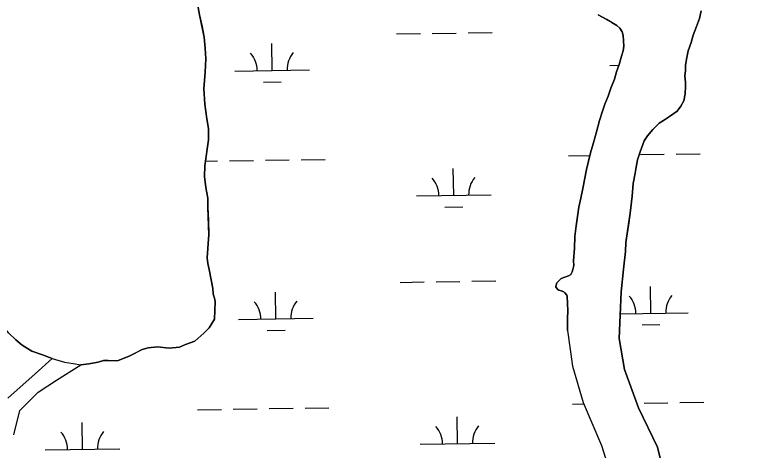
# Model space of a CAD drawing. Extents: x 3807117 to 3845308, y 337856 to 363736.
# Drawn here: x 3829157 to 3830141, y 358932 to 359516 of the extents above; entities that cross this region are included whole.
import ezdxf

# ---------------------------------------------------------------- set-up
doc = ezdxf.new("R2010")
doc.units = 0
doc.layers.add('V-TOPO-SHOR', color=7, linetype='Continuous')
doc.layers.add('V-WETL-SWMP', color=7, linetype='Continuous')

msp = doc.modelspace()

# ---------------------------------------------------------------- linework, layer by layer
at = {"layer": 'V-TOPO-SHOR'}
for points in [[(3829401.43, 359530.13), (3829403.96, 359515.54), (3829407.3, 359499.78), (3829410.23, 359485.58), (3829411.58, 359470.98), (3829412.53, 359456.77), (3829411.55, 359438.59), (3829409.82, 359416.44), (3829411.24, 359395.91), (3829413.84, 359376.19), (3829415.96, 359363.17), (3829415.73, 359348.16), (3829413.54, 359332.33), (3829410.99, 359313.33), (3829410.76, 359299.11), (3829412.51, 359284.12), (3829415.04, 359269.92), (3829415.18, 359257.67), (3829415.77, 359240.3), (3829416.38, 359220.95), (3829415.33, 359209.08), (3829414.69, 359196.43), (3829414.36, 359190.11), (3829414.84, 359182.6), (3829416.91, 359174.33), (3829419.86, 359158.17), (3829421.54, 359149.1), (3829422.41, 359142), (3829423.65, 359137.27), (3829424.48, 359134.12), (3829424.91, 359130.96)], [(3830075.55, 359520.78), (3830073.3, 359510.48), (3830069.07, 359499.76), (3830064.86, 359488.25), (3830061.81, 359478.35), (3830057.98, 359467.24), (3830056.11, 359458.13), (3830054.25, 359448.23), (3830054.33, 359440.73), (3830053.62, 359433.21), (3830054.51, 359425.32), (3830054.57, 359419.4), (3830053.89, 359409.9), (3830052.02, 359400.4), (3830048.15, 359393.24), (3830043.09, 359386.47), (3830032.9, 359379.25), (3830025.06, 359374.02), (3830019.18, 359370.4), (3830010.58, 359362), (3830003.56, 359353.63), (3829999.29, 359346.86), (3829993.53, 359332.18), (3829990.1, 359321.47), (3829988.23, 359311.57), (3829987.14, 359303.26), (3829984.53, 359289.41), (3829983.14, 359272.8), (3829980.24, 359249.85), (3829978.05, 359234.02), (3829974.76, 359210.67), (3829974.11, 359198.42), (3829971.22, 359174.68), (3829968.39, 359144.62)], [(3829896.68, 359092.84), (3829896.52, 359106.67), (3829896.5, 359109.04), (3829896.78, 359118.92), (3829896.16, 359138.67), (3829895.75, 359139.85), (3829892.95, 359143.37), (3829891.35, 359144.54), (3829887.78, 359145.69), (3829885, 359146.84), (3829883.42, 359147.61), (3829881.01, 359150.74), (3829881, 359151.93), (3829882.13, 359156.68), (3829885.64, 359160.28), (3829887.99, 359162.28), (3829892.71, 359164.31), (3829897.83, 359165.95), (3829900.96, 359167.96), (3829902.9, 359171.54), (3829903.66, 359174.31), (3829904.78, 359179.85), (3829904.71, 359186.18), (3829905.7, 359203.17), (3829906.32, 359218.59), (3829908.13, 359232.83), (3829909.96, 359245.5), (3829911.8, 359257.77), (3829914.43, 359270.04), (3829917.04, 359283.11), (3829919.29, 359294.6), (3829921.9, 359308.45), (3829924.54, 359319.54), (3829927.18, 359330.64), (3829930.99, 359342.53), (3829935.15, 359358.78), (3829939.33, 359373.84), (3829943.14, 359386.52), (3829946.58, 359396.05), (3829950.81, 359406.37), (3829954.64, 359417.08), (3829959.24, 359429.38), (3829962.29, 359439.29), (3829965.74, 359448.81), (3829968.77, 359460.3), (3829971.06, 359467.44), (3829971.78, 359473.37), (3829970.83, 359487.59), (3829969.59, 359492.71), (3829966.37, 359497.81), (3829962.38, 359501.32), (3829956.02, 359505.2), (3829949.25, 359509.07), (3829943.29, 359512.56), (3829937.72, 359515.66)], [(3829206.58, 359055.27), (3829193.97, 359060.18), (3829179.29, 359065.06), (3829166.61, 359073.1), (3829158.12, 359080.2), (3829148.54, 359089.35), (3829132.48, 359108.77), (3829127.02, 359120.1), (3829123.29, 359145.33)], [(3829968.39, 359144.62), (3829965.65, 359082.09), (3829972.83, 359040.61), (3829991.7, 358988.98), (3830016.83, 358936.45), (3830028.25, 358891.93), (3830040.38, 358816.2), (3830038.77, 358749.53), (3830046.33, 358691.4), (3830054.58, 358648.9), (3830068.98, 358610.7), (3830085.95, 358550.7), (3830096.9, 358481.19), (3830095.85, 358435.35), (3830089.08, 358366.48), (3830086.64, 358290.42)], [(3829424.91, 359130.96), (3829424.02, 359108.08), (3829417, 359096.47), (3829409.88, 359089.02), (3829397.63, 359078.33), (3829385.24, 359073.89), (3829376.98, 359070.57), (3829363.48, 359069.23), (3829347.82, 359070.95), (3829335.36, 359069.63), (3829327.08, 359067.36), (3829318.85, 359063.01), (3829310.62, 359058.66), (3829294.11, 359052.04), (3829281.6, 359052.8), (3829275.35, 359052.66), (3829268.12, 359050.41), (3829255.68, 359048.04), (3829245.29, 359046.77)], [(3829896.68, 359092.84), (3829902.97, 359045.09), (3829917.6, 358996.49), (3829941.81, 358938.73), (3829955.27, 358896.35), (3829967.49, 358816.46), (3829968.66, 358718.61), (3829972.11, 358658.3), (3829990.65, 358621.24), (3830005.19, 358576.8), (3830024.88, 358488.75), (3830026.39, 358422.15), (3830012.73, 358335.42), (3830015.19, 358273.01), (3830035.54, 358201.63), (3830055.92, 358129.21), (3830141.15, 357952.06)], [(3829206.58, 359055.27), (3829183.8, 359034.55), (3829147.14, 359001.96)], [(3829155.28, 358953.08), (3829163.43, 358985.67), (3829187.88, 359010.11), (3829212.32, 359026.41), (3829245.29, 359046.77)]]:
    msp.add_lwpolyline(points, dxfattribs=at)
at = {"layer": 'V-WETL-SWMP'}
for p, q in [((3829403.96, 359515.54), (3829401.43, 359530.13)), ((3830073.3, 359510.48), (3830075.55, 359520.77)), ((3829410.23, 359485.58), (3829403.96, 359515.54)), ((3829937.72, 359515.66), (3829943.29, 359512.56)), ((3829943.29, 359512.56), (3829956.02, 359505.2)), ((3830069.07, 359499.76), (3830073.3, 359510.48)), ((3829956.02, 359505.2), (3829962.38, 359501.32)), ((3829962.38, 359501.32), (3829966.37, 359497.81)), ((3829715.53, 359490.58), (3829747.53, 359491.06)), ((3829763.53, 359491.3), (3829795.52, 359491.78)), ((3829966.37, 359497.81), (3829969.59, 359492.71)), ((3829969.59, 359492.71), (3829970.83, 359487.59)), ((3830064.86, 359488.25), (3830069.07, 359499.76)), ((3829411.58, 359470.98), (3829410.23, 359485.58)), ((3829667.54, 359489.86), (3829699.53, 359490.34)), ((3829970.83, 359487.59), (3829971.78, 359473.37)), ((3830061.81, 359478.34), (3830064.86, 359488.25)), ((3829412.53, 359456.77), (3829411.58, 359470.98)), ((3829501.19, 359440.94), (3829500.65, 359476.93)), ((3829971.78, 359473.37), (3829971.06, 359467.44)), ((3830057.98, 359467.24), (3830061.81, 359478.34)), ((3829971.06, 359467.44), (3829968.77, 359460.3)), ((3830056.11, 359458.13), (3830057.98, 359467.24)), ((3829411.55, 359438.58), (3829412.53, 359456.77)), ((3829968.77, 359460.3), (3829965.74, 359448.81)), ((3830054.25, 359448.23), (3830056.11, 359458.13)), ((3829451.19, 359440.19), (3829551.18, 359441.69)), ((3829953.04, 359447.71), (3829965.41, 359447.89)), ((3829965.74, 359448.81), (3829962.29, 359439.29)), ((3830054.33, 359440.73), (3830054.25, 359448.23)), ((3829409.82, 359416.44), (3829411.55, 359438.58)), ((3829962.29, 359439.29), (3829959.24, 359429.38)), ((3830053.63, 359433.21), (3830054.33, 359440.73)), ((3830054.51, 359425.32), (3830053.63, 359433.21)), ((3829489.42, 359425.33), (3829513.42, 359425.69)), ((3829959.24, 359429.38), (3829954.64, 359417.08)), ((3830054.57, 359419.39), (3830054.51, 359425.32)), ((3829411.24, 359395.91), (3829409.82, 359416.44)), ((3829954.64, 359417.08), (3829950.81, 359406.37)), ((3830053.89, 359409.9), (3830054.57, 359419.39)), ((3829950.81, 359406.37), (3829946.58, 359396.05)), ((3830052.02, 359400.4), (3830053.89, 359409.9)), ((3829413.84, 359376.19), (3829411.24, 359395.91)), ((3829946.58, 359396.05), (3829943.14, 359386.52)), ((3830043.09, 359386.47), (3830048.15, 359393.24)), ((3830048.15, 359393.24), (3830052.02, 359400.4)), ((3829943.14, 359386.52), (3829939.33, 359373.84)), ((3830032.9, 359379.24), (3830043.09, 359386.47)), ((3829415.96, 359363.17), (3829413.84, 359376.19)), ((3829939.33, 359373.84), (3829935.15, 359358.78)), ((3830019.18, 359370.4), (3830025.06, 359374.02)), ((3830025.06, 359374.02), (3830032.9, 359379.24)), ((3829415.73, 359348.16), (3829415.96, 359363.17)), ((3830010.58, 359362), (3830019.18, 359370.4)), ((3829935.15, 359358.78), (3829930.99, 359342.53)), ((3829999.29, 359346.86), (3830003.56, 359353.63)), ((3830003.56, 359353.63), (3830010.58, 359362)), ((3829410.99, 359313.33), (3829415.73, 359348.16)), ((3829993.53, 359332.18), (3829999.29, 359346.86)), ((3829930.99, 359342.53), (3829927.18, 359330.64)), ((3829898.01, 359326.8), (3829926.36, 359327.22)), ((3829927.18, 359330.64), (3829921.9, 359308.45)), ((3829990.1, 359321.47), (3829993.53, 359332.18)), ((3829993.99, 359328.24), (3830025.99, 359328.71)), ((3830041.99, 359328.95), (3830073.99, 359329.43)), ((3829410.76, 359299.11), (3829410.99, 359313.33)), ((3829411.83, 359319.51), (3829428.15, 359319.76)), ((3829444.15, 359320), (3829476.14, 359320.48)), ((3829492.14, 359320.72), (3829524.14, 359321.2)), ((3829540.14, 359321.44), (3829572.13, 359321.92)), ((3829988.23, 359311.57), (3829990.1, 359321.47)), ((3829744.19, 359273.75), (3829743.65, 359309.74)), ((3829921.9, 359308.45), (3829917.05, 359283.11)), ((3829987.14, 359303.26), (3829988.23, 359311.57)), ((3829412.51, 359284.12), (3829410.76, 359299.11)), ((3829984.53, 359289.41), (3829987.14, 359303.26)), ((3829415.04, 359269.92), (3829412.51, 359284.12)), ((3829983.14, 359272.8), (3829984.53, 359289.41)), ((3829694.2, 359273), (3829794.19, 359274.49)), ((3829917.05, 359283.11), (3829914.43, 359270.04)), ((3829415.18, 359257.67), (3829415.04, 359269.92)), ((3829914.43, 359270.04), (3829911.8, 359257.77)), ((3829980.24, 359249.85), (3829983.14, 359272.8)), ((3829416.38, 359220.95), (3829415.18, 359257.67)), ((3829732.42, 359258.14), (3829756.42, 359258.5)), ((3829911.8, 359257.77), (3829908.13, 359232.83)), ((3829974.76, 359210.67), (3829980.24, 359249.85)), ((3829908.13, 359232.83), (3829906.32, 359218.59)), ((3829415.33, 359209.08), (3829416.38, 359220.95)), ((3829906.32, 359218.59), (3829905.7, 359203.18)), ((3829414.36, 359190.11), (3829415.33, 359209.08)), ((3829974.11, 359198.42), (3829974.76, 359210.67)), ((3829905.7, 359203.18), (3829904.71, 359186.18)), ((3829971.22, 359174.68), (3829974.11, 359198.42)), ((3829414.84, 359182.6), (3829414.36, 359190.11)), ((3829904.71, 359186.18), (3829904.78, 359179.85)), ((3829416.91, 359174.33), (3829414.84, 359182.6)), ((3829904.78, 359179.85), (3829903.66, 359174.31)), ((3829421.54, 359149.1), (3829416.91, 359174.33)), ((3829897.83, 359165.95), (3829892.71, 359164.31)), ((3829900.97, 359167.96), (3829897.83, 359165.95)), ((3829902.9, 359171.54), (3829900.97, 359167.96)), ((3829903.66, 359174.31), (3829902.9, 359171.54)), ((3829968.39, 359144.62), (3829971.22, 359174.68)), ((3829672.52, 359157.23), (3829704.52, 359157.71)), ((3829720.52, 359157.95), (3829752.51, 359158.43)), ((3829768.51, 359158.66), (3829800.51, 359159.14)), ((3829882.13, 359156.68), (3829881, 359151.93)), ((3829885.64, 359160.28), (3829882.13, 359156.68)), ((3829887.99, 359162.28), (3829885.64, 359160.28)), ((3829892.71, 359164.31), (3829887.99, 359162.28)), ((3829422.41, 359142), (3829421.54, 359149.1)), ((3829881, 359151.93), (3829881.01, 359150.74)), ((3829881.01, 359150.74), (3829883.42, 359147.61)), ((3829883.42, 359147.61), (3829885.01, 359146.84)), ((3829885.01, 359146.84), (3829887.79, 359145.68)), ((3830008.02, 359115.82), (3830007.48, 359151.81)), ((3829424.48, 359134.12), (3829422.41, 359142)), ((3829506.17, 359108.3), (3829505.63, 359144.3)), ((3829887.79, 359145.68), (3829891.35, 359144.54)), ((3829891.35, 359144.54), (3829892.95, 359143.37)), ((3829892.95, 359143.37), (3829895.75, 359139.85)), ((3829895.75, 359139.85), (3829896.16, 359138.67)), ((3829896.16, 359138.67), (3829896.78, 359118.92)), ((3829965.65, 359082.09), (3829968.39, 359144.62)), ((3829424.03, 359108.08), (3829424.91, 359130.96)), ((3829424.91, 359130.96), (3829424.48, 359134.12)), ((3829896.78, 359118.92), (3829896.5, 359109.04)), ((3829967.1, 359115.2), (3830058.02, 359116.57)), ((3829417, 359096.47), (3829424.03, 359108.08)), ((3829456.18, 359107.55), (3829556.17, 359109.05)), ((3829896.5, 359109.04), (3829896.68, 359092.84)), ((3829996.26, 359100.21), (3830020.25, 359100.57)), ((3829148.54, 359089.35), (3829158.12, 359080.2)), ((3829397.63, 359078.33), (3829409.88, 359089.02)), ((3829409.88, 359089.02), (3829417, 359096.47)), ((3829494.4, 359092.69), (3829518.4, 359093.05)), ((3829896.68, 359092.84), (3829902.97, 359045.09)), ((3829158.12, 359080.2), (3829166.61, 359073.1)), ((3829385.24, 359073.88), (3829397.63, 359078.33)), ((3829972.83, 359040.61), (3829965.65, 359082.09)), ((3829166.61, 359073.1), (3829179.29, 359065.06)), ((3829310.62, 359058.66), (3829327.08, 359067.36)), ((3829327.08, 359067.36), (3829335.36, 359069.63)), ((3829335.36, 359069.63), (3829347.82, 359070.95)), ((3829347.82, 359070.95), (3829363.48, 359069.23)), ((3829363.48, 359069.23), (3829376.98, 359070.57)), ((3829376.98, 359070.57), (3829385.24, 359073.88)), ((3829179.29, 359065.06), (3829193.97, 359060.18)), ((3829193.97, 359060.18), (3829206.58, 359055.26)), ((3829294.11, 359052.04), (3829310.62, 359058.66)), ((3829206.58, 359055.26), (3829223.35, 359050.44)), ((3829223.35, 359050.44), (3829234.84, 359048.61)), ((3829234.84, 359048.61), (3829245.29, 359046.77)), ((3829245.29, 359046.77), (3829255.68, 359048.05)), ((3829255.68, 359048.05), (3829268.12, 359050.41)), ((3829268.12, 359050.41), (3829275.35, 359052.66)), ((3829275.35, 359052.66), (3829281.6, 359052.8)), ((3829281.6, 359052.8), (3829294.11, 359052.04)), ((3829902.97, 359045.09), (3829917.6, 358996.49)), ((3829991.7, 358988.98), (3829972.83, 359040.61)), ((3829497.13, 358988.08), (3829529.12, 358988.56)), ((3829545.12, 358988.8), (3829577.12, 358989.28)), ((3829902.99, 358994.16), (3829918.48, 358994.39)), ((3829917.6, 358996.49), (3829941.82, 358938.73)), ((3830016.84, 358936.45), (3829991.7, 358988.98)), ((3829998.98, 358995.6), (3830030.97, 358996.08)), ((3830046.97, 358996.32), (3830078.97, 358996.8)), ((3829401.14, 358986.64), (3829433.13, 358987.12)), ((3829449.13, 358987.36), (3829481.13, 358987.84)), ((3829247.32, 358933.59), (3829246.78, 358969.58)), ((3829749.17, 358941.11), (3829748.64, 358977.1)), ((3829699.18, 358940.36), (3829799.17, 358941.86)), ((3829197.33, 358932.84), (3829297.32, 358934.34)), ((3829941.82, 358938.73), (3829955.27, 358896.35)), ((3830028.25, 358891.93), (3830016.84, 358936.45))]:
    msp.add_line(p, q, dxfattribs=at)
for centre, start, end in [((3829445.94, 359440.58), 0.08653, 41.63019), ((3829556.42, 359442.24), 140.08653, 181.63019), ((3829688.95, 359273.39), 0.08653, 41.63019), ((3829799.42, 359275.05), 140.08653, 181.63019), ((3829952.78, 359115.47), 0.08653, 41.63019), ((3830063.25, 359117.12), 140.08653, 181.63019), ((3829450.93, 359107.95), 0.08653, 41.63019), ((3829561.4, 359109.6), 140.08653, 181.63019), ((3829693.93, 358940.75), 0.08653, 41.63019), ((3829804.4, 358942.41), 140.08653, 181.63019), ((3829192.08, 358933.24), 0.08653, 41.63019), ((3829302.55, 358934.89), 140.08653, 181.63019)]:
    msp.add_arc(centre, 35.25, start, end, dxfattribs=at)

doc.saveas('drawing.dxf')
